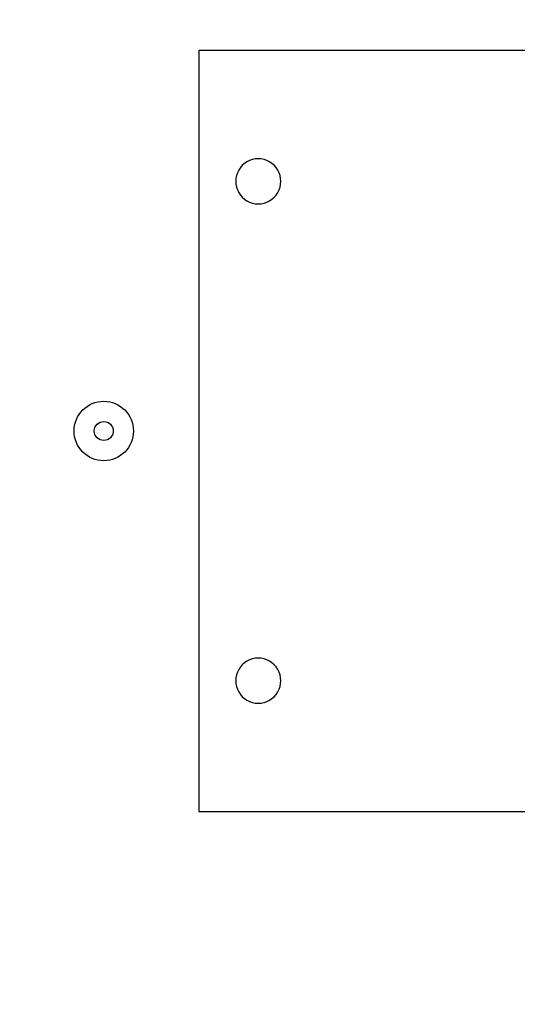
# Model space of a CAD drawing. Header units: millimetres. Extents: x 0 to 29700, y -16 to 21000.
# Tile 257 of 357: x 15041 to 15250, y 9655 to 10069. Entities that reach past the tile are written whole.
import ezdxf

# ---------------------------------------------------------------- set-up
doc = ezdxf.new("R2010")
doc.units = ezdxf.units.MM
doc.layers.add('1', color=7, linetype='Continuous', true_color=0xffffff)
doc.layers.add('254', color=7, linetype='Continuous', true_color=0xffffff)
doc.styles.add('latin_extended', font='simplex.shx')
doc.dimstyles.get("Standard").update_dxf_attribs({"dimtxt": 0.18, "dimasz": 0.18, "dimexe": 0.18, "dimexo": 0.0625, "dimgap": 0.09, "dimtad": 0, "dimtih": 1, "dimtoh": 1, "dimdec": 4, "dimzin": 0, "dimdsep": 46, "dimtxsty": 'Standard', "dimcen": 0.09, "dimadec": 0, "dimazin": 0, "dimtfac": 1, "dimtdec": 4, "dimtofl": 0, "dimtmove": 0, "dimatfit": 3, "dimfxl": 1, "dimtolj": 1, "dimtzin": 0, "dimarcsym": 0})

# ---------------------------------------------------------------- blocks, each defined once
blk = doc.blocks.new('_U12')
at = {"layer": '254', "color": 3, "linetype": 'Continuous', "lineweight": 13, "transparency": 16777216}
for p, q in [((15164.98, 11149.79), (17114.98, 11149.79)), ((17064.98, 10974.79), (17064.98, 8994.79)), ((14789.98, 8819.79), (17114.98, 8819.79))]:
    blk.add_line(p, q, dxfattribs=at)
at = {"layer": '254', "color": 3, "transparency": 16777216}
for points in [[(17094.14, 10974.79), (17035.81, 10974.79), (17064.98, 11149.79)], [(17035.81, 8994.79), (17094.14, 8994.79), (17064.98, 8819.79)]]:
    blk.add_solid(points, dxfattribs=at)
at = {"layer": 'Defpoints', "color": 0, "transparency": 16777216}
for p in [(15114.98, 11149.79), (14739.98, 8819.79), (17064.98, 8819.79)]:
    blk.add_point(p, dxfattribs=at)
at = {"layer": '254', "color": 2, "lineweight": 13, "transparency": 16777216, "insert": (16802.48, 9676.46), "char_height": 175, "attachment_point": 1, "rotation": 90, "style": 'latin_extended'}
blk.add_mtext('\\A1;2330', dxfattribs=at)

msp = doc.modelspace()

# ---------------------------------------------------------------- linework, layer by layer
at = {"layer": '1', "color": 2, "linetype": 'Continuous', "lineweight": 25}
for p, q in [((15115.978, 10056.292), (15115.978, 9736.292)), ((15545.978, 10056.292), (15115.978, 10056.292)), ((15115.978, 9736.292), (15545.978, 9736.292))]:
    msp.add_line(p, q, dxfattribs=at)
for radius in [12.5, 4]:
    msp.add_circle((15075.978, 9896.292), radius, dxfattribs=at)
for centre, start, end in [((15140.978, 10001.292), 90, 150), ((15140.978, 10001.292), 30, 90), ((15140.978, 10001.292), 150, 210), ((15140.978, 10001.292), 330, 30), ((15140.978, 10001.292), 210, 270), ((15140.978, 10001.292), 270, 330), ((15140.978, 9791.292), 90, 150), ((15140.978, 9791.292), 30, 90), ((15140.978, 9791.292), 150, 210), ((15140.978, 9791.292), 330, 30), ((15140.978, 9791.292), 210, 270), ((15140.978, 9791.292), 270, 330)]:
    msp.add_arc(centre, 9.5, start, end, dxfattribs=at)

# ---------------------------------------------------------------- dimensions: what is measured, and where the dimension line sits
at = {"layer": '254', "color": 2, "linetype": 'Continuous', "lineweight": 13}
dim = msp.add_linear_dim(base=(17064.978, 8819.792), p1=(15114.978, 11149.792), p2=(14739.978, 8819.792), angle=90, dimstyle='Standard', override={"dimscale": 50, "dimtxt": 3.5, "dimasz": 3.5, "dimexe": 1, "dimexo": 1, "dimgap": 1.75, "dimtad": 1, "dimtih": 0, "dimtoh": 0, "dimdec": 2, "dimlfac": 1, "dimzin": 8, "dimdsep": 46, "dimlunit": 2, "dimtxsty": 'latin_extended', "dimsah": 1, "dimse1": 0, "dimse2": 0, "dimsd1": 0, "dimsd2": 0, "dimclrd": 3, "dimclre": 3, "dimclrt": 2, "dimtol": 0, "dimtm": -0.1, "dimtfac": 0.714286, "dimtdec": 3, "dimtofl": 1, "dimtmove": 0, "dimtzin": 8, "dimlwd": 13, "dimlwe": 13}, dxfattribs=at)
dim.commit()
dim.dimension.update_dxf_attribs({"geometry": '_U12', "text_midpoint": (17064.978, 9984.792), "dimtype": 160})

doc.saveas('drawing.dxf')
